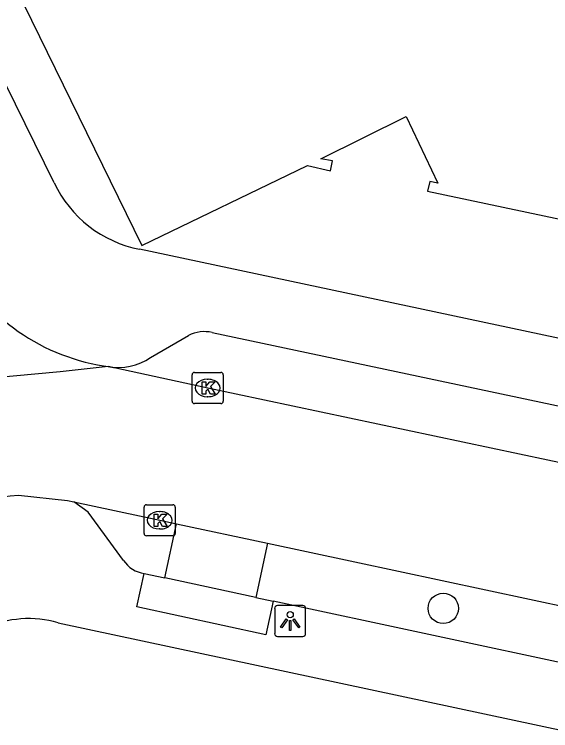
# Model space of a CAD drawing. Extents: x 160457 to 162082, y 388340 to 389736.
# Drawn here: x 160755.57 to 160772.82, y 389011.52 to 389034.56 of the extents above; entities that cross this region are included whole.
import ezdxf

# ---------------------------------------------------------------- set-up
doc = ezdxf.new("R2010")
doc.units = 0
for name, color, linetype in [('IMGEO_Boom', 7, 'Continuous'), ('IMGEO_Kolk', 7, 'Continuous'), ('IMGEO_Lichtpunt', 7, 'Continuous'), ('IMGEO_Pand', 7, 'Continuous'), ('IMGEO_Parkeervlak_open', 7, 'Continuous'), ('IMGEO_Rijbaan_lokaal_gesloten', 7, 'Continuous'), ('IMGEO_Voetpad_open', 7, 'Continuous')]:
    doc.layers.add(name, color=color, linetype=linetype)

msp = doc.modelspace()

# ---------------------------------------------------------------- linework, layer by layer
at = {"layer": 'IMGEO_Boom'}
msp.add_circle((160769.368, 389015.453), 0.489, dxfattribs=at)
at = {"layer": 'IMGEO_Kolk'}
for p, q in [((160761.291, 389022.113), (160761.291, 389022.965)), ((160761.366, 389023.039), (160762.218, 389023.039)), ((160762.292, 389022.965), (160762.292, 389022.113)), ((160761.779, 389022.819), (160761.804, 389022.819)), ((160761.802, 389022.259), (160761.777, 389022.259)), ((160762.218, 389022.039), (160761.366, 389022.039)), ((160759.822, 389018.785), (160760.674, 389018.785)), ((160759.747, 389017.859), (160759.747, 389018.711)), ((160760.235, 389018.565), (160760.26, 389018.565)), ((160760.748, 389018.711), (160760.748, 389017.859)), ((160760.258, 389018.005), (160760.233, 389018.005)), ((160760.674, 389017.785), (160759.822, 389017.785))]:
    msp.add_line(p, q, dxfattribs=at)
for points in [[(160761.291, 389022.113), (160761.291, 389022.965)], [(160761.366, 389023.039), (160762.218, 389023.039)], [(160762.292, 389022.965), (160762.292, 389022.113)], [(160761.612, 389022.739), (160761.735, 389022.739), (160761.735, 389022.588), (160761.865, 389022.739), (160762.029, 389022.739), (160761.883, 389022.588), (160762.036, 389022.339), (160761.884, 389022.339), (160761.799, 389022.503), (160761.735, 389022.436), (160761.735, 389022.339), (160761.612, 389022.339), (160761.612, 389022.739)], [(160762.218, 389022.039), (160761.366, 389022.039)], [(160759.822, 389018.785), (160760.674, 389018.785)], [(160759.747, 389017.859), (160759.747, 389018.711)], [(160760.748, 389018.711), (160760.748, 389017.859)], [(160760.068, 389018.485), (160760.191, 389018.485), (160760.191, 389018.334), (160760.321, 389018.485), (160760.485, 389018.485), (160760.339, 389018.334), (160760.492, 389018.085), (160760.34, 389018.085), (160760.255, 389018.249), (160760.191, 389018.182), (160760.191, 389018.085), (160760.068, 389018.085), (160760.068, 389018.485)], [(160760.674, 389017.785), (160759.822, 389017.785)]]:
    msp.add_lwpolyline(points, dxfattribs=at)
for centre, start, end in [((160761.368, 389022.963), 91.552, 178.448), ((160761.368, 389022.963), 91.552, 178.448), ((160762.216, 389022.963), 1.552, 88.448), ((160762.216, 389022.963), 1.552, 88.448), ((160761.368, 389022.115), 181.552, 268.448), ((160761.368, 389022.115), 181.552, 268.448), ((160762.216, 389022.115), 271.552, 358.448), ((160762.216, 389022.115), 271.552, 358.448), ((160759.824, 389018.709), 91.552, 178.448), ((160759.824, 389018.709), 91.552, 178.448), ((160760.672, 389018.709), 1.552, 88.448), ((160760.672, 389018.709), 1.552, 88.448), ((160759.824, 389017.861), 181.552, 268.448), ((160759.824, 389017.861), 181.552, 268.448), ((160760.672, 389017.861), 271.552, 358.448), ((160760.672, 389017.861), 271.552, 358.448)]:
    msp.add_arc(centre, 0.0765, start, end, dxfattribs=at)
for centre, major_axis, ratio, start_param, end_param in [((160761.778, 389022.539), (-0.387, 0.002), 0.722429, 4.712389, 7.853982), ((160761.803, 389022.539), (-0.39, 0.002), 0.717154, 1.570796, 4.712389), ((160760.234, 389018.285), (-0.387, 0.002), 0.722429, 4.712389, 7.853982), ((160760.259, 389018.285), (-0.39, 0.002), 0.717154, 1.570796, 4.712389)]:
    msp.add_ellipse(centre, major_axis=major_axis, ratio=ratio, start_param=start_param, end_param=end_param, dxfattribs=at)
at = {"layer": 'IMGEO_Lichtpunt'}
for p, q in [((160764.848, 389015.545), (160764.04, 389015.545)), ((160764.848, 389015.545), (160764.04, 389015.545)), ((160763.946, 389015.45), (160763.946, 389014.643)), ((160763.946, 389015.45), (160763.946, 389014.643)), ((160764.942, 389014.643), (160764.942, 389015.45)), ((160764.942, 389014.643), (160764.942, 389015.45)), ((160764.04, 389014.549), (160764.848, 389014.549)), ((160764.04, 389014.549), (160764.848, 389014.549))]:
    msp.add_line(p, q, dxfattribs=at)
for points in [[(160764.32, 389015.114), (160764.359, 389015.086), (160764.171, 389014.824), (160764.133, 389014.851), (160764.32, 389015.114)], [(160764.422, 389015.066), (160764.469, 389015.066), (160764.469, 389014.744), (160764.422, 389014.744), (160764.422, 389015.066)], [(160764.532, 389015.086), (160764.57, 389015.113), (160764.757, 389014.851), (160764.718, 389014.823), (160764.532, 389015.086)]]:
    msp.add_lwpolyline(points, dxfattribs=at)
msp.add_circle((160764.445, 389015.248), 0.0994, dxfattribs=at)
for centre, start, end in [((160764.04, 389015.45), 90, 180), ((160764.04, 389015.45), 90, 180), ((160764.848, 389015.45), 0, 90), ((160764.848, 389015.45), 0, 90), ((160764.04, 389014.643), 180, 270), ((160764.04, 389014.643), 180, 270), ((160764.848, 389014.643), 270, 0), ((160764.848, 389014.643), 270, 360)]:
    msp.add_arc(centre, 0.0946, start, end, dxfattribs=at)
at = {"layer": 'IMGEO_Pand'}
msp.add_lwpolyline([(160750.279, 389046.295), (160759.677, 389027.119), (160765, 389029.692), (160765.743, 389029.525), (160765.805, 389029.841), (160765.432, 389029.914), (160768.172, 389031.272), (160769.19, 389029.124), (160768.937, 389029.183), (160768.864, 389028.873), (160781.995, 389026.092), (160783.999, 389035.553)], dxfattribs=at)
at = {"layer": 'IMGEO_Parkeervlak_open'}
for points in [[(160760.416, 389016.43), (160760.788, 389018.172)], [(160763.714, 389017.547), (160763.341, 389015.799)]]:
    msp.add_lwpolyline(points, dxfattribs=at)
at = {"layer": 'IMGEO_Rijbaan_lokaal_gesloten'}
for points in [[(160758.586, 389023.226), (160757.046, 389023.061), (160754.132, 389022.796), (160751.462, 389022.309), (160749.244, 389021.595), (160747.023, 389020.598), (160743.89, 389018.927)], [(160758.444, 389023.256), (160758.586, 389023.226)], [(160779.475, 389018.785), (160779.109, 389018.863), (160761.792, 389022.538), (160758.586, 389023.226)], [(160755.172, 389019.027), (160755.282, 389019.047), (160755.435, 389019.076), (160755.703, 389019.088), (160757.283, 389018.925), (160757.489, 389018.881)], [(160757.489, 389018.881), (160760.248, 389018.287), (160760.788, 389018.172)], [(160760.788, 389018.172), (160763.714, 389017.547)], [(160763.714, 389017.547), (160774.949, 389015.15)]]:
    msp.add_lwpolyline(points, dxfattribs=at)
msp.add_arc((160759.433, 389029.679), 6.499, 205.2109, 261.2482, dxfattribs=at)
at = {"layer": 'IMGEO_Voetpad_open'}
for points in [[(160756.856, 389029.143), (160748.107, 389046.923)], [(160851.028, 389007.553), (160759.604, 389027.003)], [(160761.939, 389024.325), (160779.135, 389020.68)], [(160759.955, 389023.517), (160761.174, 389024.231)], [(160759.089, 389016.995), (160757.952, 389018.546), (160757.489, 389018.881)], [(160763.895, 389015.68), (160763.663, 389014.605), (160759.516, 389015.499), (160759.748, 389016.574)], [(160759.748, 389016.574), (160760.416, 389016.43)], [(160763.341, 389015.799), (160760.416, 389016.43)], [(160763.341, 389015.799), (160763.895, 389015.68)], [(160773.907, 389013.545), (160763.895, 389015.68)], [(160756.984, 389014.991), (160816.292, 389002.325)]]:
    msp.add_lwpolyline(points, dxfattribs=at)
for centre, radius, start, end in [((160760.329, 389030.768), 3.835, 205.0795, 259.1013), ((160761.689, 389023.203), 1.149, 77.4115, 116.5988), ((160758.909, 389025.072), 1.874, 260.0787, 303.9221), ((160759.881, 389017.509), 0.944, 212.9682, 261.8871), ((160756.04, 389011.691), 3.432, 74.041, 114.3888)]:
    msp.add_arc(centre, radius, start, end, dxfattribs=at)

doc.saveas('drawing.dxf')
